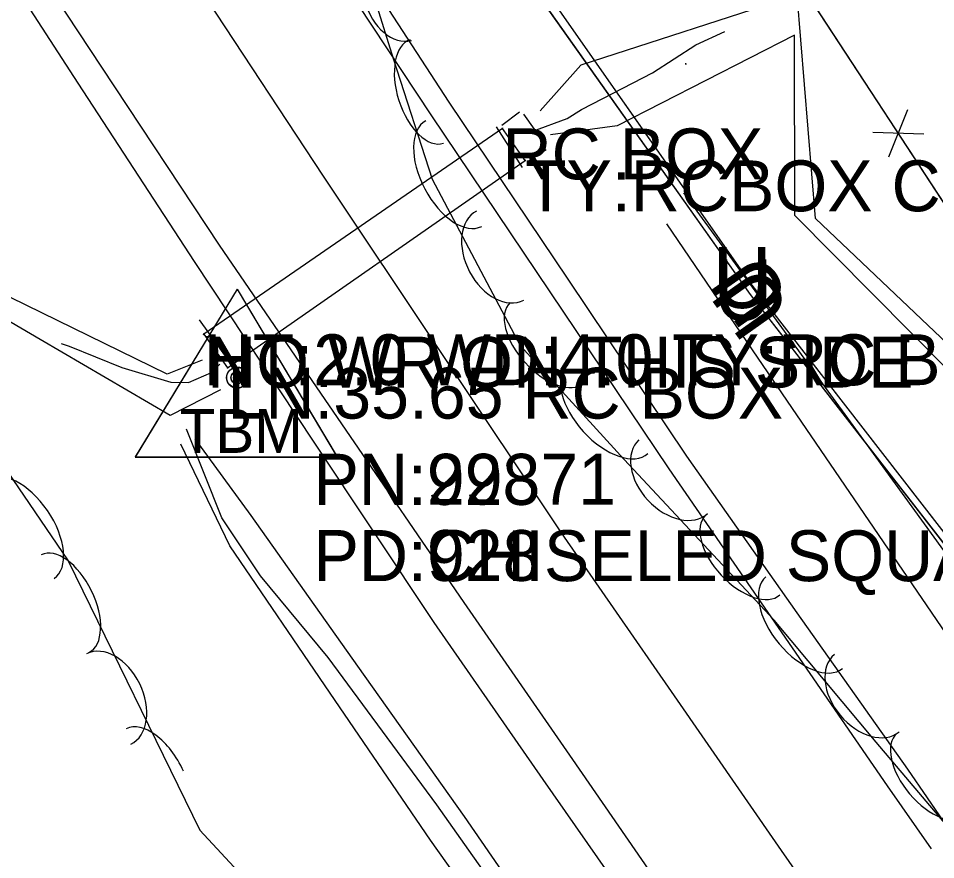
# Model space of a CAD drawing. Extents: x 954793 to 988390, y 1867850 to 1924428.
# Drawn here: x 960298.2 to 960388.4, y 1909669.6 to 1909752.4 of the extents above; entities that cross this region are included whole.
import ezdxf

# ---------------------------------------------------------------- set-up
doc = ezdxf.new("R2010")
doc.units = 0
for name, color, linetype in [('Default', 7, 'Continuous'), ('S_CROSS_DRAIN', 7, 'Continuous'), ('S_CROSS_DRAIN_ANNOT', 7, 'Continuous'), ('S_DITCHLINE', 7, 'Continuous'), ('S_DRG_PT_SYM', 7, 'Continuous'), ('S_EDGE_CONCRETE', 7, 'Continuous'), ('S_EDGE_PAVEMENT', 7, 'Continuous'), ('S_FENCE', 7, 'Continuous'), ('S_GRD_PT_SYM', 7, 'Continuous'), ('S_HEADWALL', 7, 'Continuous'), ('S_MSC_PT_SYM', 7, 'Continuous'), ('S_PAVEMENT_CROWN', 7, 'Continuous'), ('S_PRIMARY_CTL', 7, 'Continuous'), ('S_PRIMARY_CTL_ANNOT', 7, 'Continuous'), ('S_SHOULDER', 7, 'Continuous'), ('S_STREAM', 7, 'Continuous'), ('S_SURVEY_TEXT_ANNOT', 7, 'Continuous'), ('S_TREE', 7, 'Continuous'), ('S_UNDERGROUND_CABLE', 7, 'Continuous'), ('S_WALL', 7, 'Continuous')]:
    doc.layers.add(name, color=color, linetype=linetype)

msp = doc.modelspace()

# ---------------------------------------------------------------- linework, layer by layer
at = {"layer": 'S_CROSS_DRAIN'}
for p, q in [((960345.791, 1909741.544), (960316.411, 1909721.301)), ((960348.005, 1909738.399), (960345.791, 1909741.544)), ((960318.757, 1909718.016), (960348.005, 1909738.399)), ((960316.411, 1909721.301), (960318.757, 1909718.016))]:
    msp.add_line(p, q, dxfattribs=at)
msp.add_lwpolyline([(960316.411, 1909721.301), (960318.757, 1909718.016), (960348.005, 1909738.399), (960345.791, 1909741.544), (960316.411, 1909721.301)], dxfattribs=at)
msp.add_lwpolyline([(960316.411, 1909721.301), (960318.757, 1909718.016), (960348.005, 1909738.399), (960345.791, 1909741.544), (960316.411, 1909721.301)], dxfattribs=at)
at = {"layer": 'S_DITCHLINE'}
for points in [[(960318.067, 1909715.843), (960313.104, 1909713.33), (960300.329, 1909720.804), (960287.554, 1909728.279), (960269.779, 1909730.088), (960252.005, 1909731.897), (960239.834, 1909747.836), (960219.368, 1909750.976), (960198.903, 1909754.115), (960185.018, 1909759.621), (960171.133, 1909765.127), (960157.248, 1909770.633), (960143.363, 1909776.139)], [(960528.994, 1909717.337), (960513.762, 1909717.993), (960498.531, 1909718.649), (960483.3, 1909719.305), (960468.069, 1909719.96), (960450.055, 1909719.927), (960432.04, 1909719.893), (960415.117, 1909705.351), (960398.741, 1909711.646), (960387.648, 1909722.172), (960376.555, 1909732.698), (960374.77, 1909754.684), (960353.485, 1909747.767), (960349.49, 1909743.29)], [(960529.772, 1909715.815), (960513.561, 1909715.62), (960497.35, 1909715.424), (960481.139, 1909715.229), (960464.928, 1909715.034), (960446.876, 1909714.737), (960428.824, 1909714.441), (960414.011, 1909700.028), (960397.335, 1909709.977), (960385.934, 1909721.474), (960374.533, 1909732.972), (960374.501, 1909750.705), (960357.07, 1909741.797), (960350.514, 1909740.908)], [(960316.278, 1909718.752), (960312.833, 1909717.39), (960300.497, 1909723.411), (960288.16, 1909729.432), (960269.828, 1909732.633), (960251.496, 1909735.834)], [(960434.31, 1909637.944), (960425.476, 1909650.102), (960416.642, 1909662.26), (960407.807, 1909674.418), (960398.973, 1909686.576), (960390.139, 1909698.734), (960381.305, 1909710.892), (960372.47, 1909723.049), (960363.636, 1909735.207)], [(960443.865, 1909614.505), (960431.489, 1909635.402), (960423.106, 1909646.384), (960414.722, 1909657.366), (960406.339, 1909668.347), (960397.956, 1909679.329), (960388.951, 1909692.535), (960379.946, 1909705.741), (960370.941, 1909718.946), (960361.936, 1909732.152)], [(960423.226, 1909555.338), (960412.677, 1909570.834), (960402.129, 1909586.331), (960391.581, 1909601.828), (960381.032, 1909617.325), (960371.288, 1909631.467), (960361.544, 1909645.609), (960351.8, 1909659.751), (960342.056, 1909673.894), (960331.57, 1909688.686), (960321.084, 1909703.478), (960315.59, 1909711.029)], [(960414.305, 1909562.288), (960405.375, 1909575.586), (960396.445, 1909588.883), (960387.516, 1909602.18), (960378.586, 1909615.477), (960368.615, 1909629.498), (960358.645, 1909643.519), (960348.674, 1909657.54), (960338.703, 1909671.561), (960328.836, 1909686.029), (960318.969, 1909700.498), (960314.173, 1909710.497)]]:
    msp.add_lwpolyline(points, dxfattribs=at)
at = {"layer": 'S_DRG_PT_SYM'}
for points in [[(960345.791, 1909741.544), (960345.791, 1909741.594), (960345.791, 1909741.544), (960345.741, 1909741.544), (960345.791, 1909741.544), (960345.791, 1909741.494), (960345.791, 1909741.544), (960345.841, 1909741.544)], [(960345.791, 1909741.544), (960345.791, 1909741.594), (960345.791, 1909741.544), (960345.741, 1909741.544), (960345.791, 1909741.544), (960345.791, 1909741.494), (960345.791, 1909741.544), (960345.841, 1909741.544)], [(960345.791, 1909741.544), (960345.819, 1909741.503), (960345.791, 1909741.544), (960345.832, 1909741.572), (960345.791, 1909741.544), (960345.762, 1909741.585), (960345.791, 1909741.544), (960345.749, 1909741.516)], [(960345.791, 1909741.544), (960345.819, 1909741.503), (960345.791, 1909741.544), (960345.832, 1909741.572), (960345.791, 1909741.544), (960345.762, 1909741.585), (960345.791, 1909741.544), (960345.749, 1909741.516)], [(960348.005, 1909738.399), (960348.005, 1909738.449), (960348.005, 1909738.399), (960347.955, 1909738.399), (960348.005, 1909738.399), (960348.005, 1909738.349), (960348.005, 1909738.399), (960348.055, 1909738.399)], [(960348.005, 1909738.399), (960348.005, 1909738.449), (960348.005, 1909738.399), (960347.955, 1909738.399), (960348.005, 1909738.399), (960348.005, 1909738.349), (960348.005, 1909738.399), (960348.055, 1909738.399)], [(960348.005, 1909738.399), (960347.964, 1909738.37), (960348.005, 1909738.399), (960348.034, 1909738.358), (960348.005, 1909738.399), (960348.046, 1909738.427), (960348.005, 1909738.399), (960347.976, 1909738.44)], [(960348.005, 1909738.399), (960347.964, 1909738.37), (960348.005, 1909738.399), (960348.034, 1909738.358), (960348.005, 1909738.399), (960348.046, 1909738.427), (960348.005, 1909738.399), (960347.976, 1909738.44)], [(960316.411, 1909721.301), (960316.411, 1909721.351), (960316.411, 1909721.301), (960316.361, 1909721.301), (960316.411, 1909721.301), (960316.411, 1909721.251), (960316.411, 1909721.301), (960316.461, 1909721.301)], [(960316.411, 1909721.301), (960316.411, 1909721.351), (960316.411, 1909721.301), (960316.361, 1909721.301), (960316.411, 1909721.301), (960316.411, 1909721.251), (960316.411, 1909721.301), (960316.461, 1909721.301)], [(960316.411, 1909721.301), (960316.44, 1909721.26), (960316.411, 1909721.301), (960316.453, 1909721.33), (960316.411, 1909721.301), (960316.383, 1909721.343), (960316.411, 1909721.301), (960316.37, 1909721.273)], [(960316.411, 1909721.301), (960316.44, 1909721.26), (960316.411, 1909721.301), (960316.453, 1909721.33), (960316.411, 1909721.301), (960316.383, 1909721.343), (960316.411, 1909721.301), (960316.37, 1909721.273)], [(960316.411, 1909721.301), (960316.452, 1909721.33), (960316.411, 1909721.301), (960316.382, 1909721.342), (960316.411, 1909721.301), (960316.371, 1909721.272), (960316.411, 1909721.301), (960316.44, 1909721.261)], [(960316.411, 1909721.301), (960316.452, 1909721.33), (960316.411, 1909721.301), (960316.382, 1909721.342), (960316.411, 1909721.301), (960316.371, 1909721.272), (960316.411, 1909721.301), (960316.44, 1909721.261)], [(960318.757, 1909718.016), (960318.757, 1909718.066), (960318.757, 1909718.016), (960318.707, 1909718.016), (960318.757, 1909718.016), (960318.757, 1909717.966), (960318.757, 1909718.016), (960318.807, 1909718.016)], [(960318.757, 1909718.016), (960318.757, 1909718.066), (960318.757, 1909718.016), (960318.707, 1909718.016), (960318.757, 1909718.016), (960318.757, 1909717.966), (960318.757, 1909718.016), (960318.807, 1909718.016)], [(960318.757, 1909718.016), (960318.728, 1909718.057), (960318.757, 1909718.016), (960318.716, 1909717.988), (960318.757, 1909718.016), (960318.785, 1909717.975), (960318.757, 1909718.016), (960318.798, 1909718.045)], [(960318.757, 1909718.016), (960318.728, 1909718.057), (960318.757, 1909718.016), (960318.716, 1909717.988), (960318.757, 1909718.016), (960318.785, 1909717.975), (960318.757, 1909718.016), (960318.798, 1909718.045)]]:
    msp.add_lwpolyline(points, close=True, dxfattribs=at)
for points in [[(960345.791, 1909741.544), (960345.791, 1909741.594), (960345.791, 1909741.544), (960345.741, 1909741.544), (960345.791, 1909741.544), (960345.791, 1909741.494), (960345.791, 1909741.544), (960345.841, 1909741.544)], [(960348.005, 1909738.399), (960348.005, 1909738.449), (960348.005, 1909738.399), (960347.955, 1909738.399), (960348.005, 1909738.399), (960348.005, 1909738.349), (960348.005, 1909738.399), (960348.055, 1909738.399)], [(960316.411, 1909721.301), (960316.411, 1909721.351), (960316.411, 1909721.301), (960316.361, 1909721.301), (960316.411, 1909721.301), (960316.411, 1909721.251), (960316.411, 1909721.301), (960316.461, 1909721.301)], [(960318.757, 1909718.016), (960318.757, 1909718.066), (960318.757, 1909718.016), (960318.707, 1909718.016), (960318.757, 1909718.016), (960318.757, 1909717.966), (960318.757, 1909718.016), (960318.807, 1909718.016)]]:
    msp.add_lwpolyline(points, dxfattribs=at)
at = {"layer": 'S_EDGE_CONCRETE'}
msp.add_lwpolyline([(960349.973, 1909739.99), (960347.891, 1909742.953)], dxfattribs=at)
at = {"layer": 'S_EDGE_PAVEMENT'}
for points in [[(960400.753, 1909610.136), (960389.657, 1909626.198), (960376.506, 1909645.124), (960363.354, 1909664.05), (960352.693, 1909679.486), (960342.032, 1909694.921), (960330.003, 1909712.501), (960317.974, 1909730.081), (960306.398, 1909747.568), (960294.822, 1909765.056), (960282.897, 1909784.113), (960270.973, 1909803.17), (960260.008, 1909821.927), (960249.043, 1909840.685), (960239.126, 1909858.612), (960229.208, 1909876.538), (960220.228, 1909894.078), (960211.248, 1909911.619), (960206.196, 1909922.6)], [(960387.962, 1909670.718), (960383.66, 1909676.89), (960372.915, 1909692.49), (960362.17, 1909708.09), (960350.476, 1909725.49), (960338.781, 1909742.89), (960327.234, 1909760.362), (960315.687, 1909777.835), (960303.504, 1909797.047), (960291.322, 1909816.26), (960280.596, 1909834.156), (960269.871, 1909852.053), (960260.098, 1909869.774), (960250.324, 1909887.494), (960243.723, 1909900.543)]]:
    msp.add_lwpolyline(points, dxfattribs=at)
at = {"layer": 'S_FENCE'}
for p, q in [((960399.076, 1909719.1), (960366.424, 1909769.025)), ((960383.774, 1909738.755), (960385.632, 1909743.397)), ((960387.202, 1909740.997), (960382.204, 1909741.155))]:
    msp.add_line(p, q, dxfattribs=at)
for points in [[(960627.374, 1909374.329), (960609.749, 1909401.938), (960592.263, 1909430.17), (960552.319, 1909492.471), (960514.694, 1909546.202), (960473.914, 1909604.984), (960446.999, 1909648.023), (960418.728, 1909691.647), (960399.076, 1909719.1), (960366.424, 1909769.025), (960346.718, 1909796.664), (960313.833, 1909845.417), (960272.258, 1909908.278), (960245.16, 1909970.543), (960220.602, 1910044.943), (960203.128, 1910102.073), (960181.717, 1910168.962)], [(960627.374, 1909374.329), (960609.749, 1909401.938), (960592.263, 1909430.17), (960552.319, 1909492.471), (960514.694, 1909546.202), (960473.914, 1909604.984), (960446.999, 1909648.023), (960418.728, 1909691.647), (960399.076, 1909719.1), (960366.424, 1909769.025), (960346.718, 1909796.664), (960313.833, 1909845.417), (960272.258, 1909908.278), (960245.16, 1909970.543), (960220.602, 1910044.943), (960203.128, 1910102.073), (960181.717, 1910168.962)], [(960383.918, 1909742.277), (960370.64, 1909762.579)], [(960399.076, 1909719.1), (960385.798, 1909739.402)]]:
    msp.add_lwpolyline(points, dxfattribs=at)
at = {"layer": 'S_GRD_PT_SYM'}
msp.add_lwpolyline([(960363.805, 1909747.882), (960363.805, 1909747.932), (960363.805, 1909747.882), (960363.755, 1909747.882), (960363.805, 1909747.882), (960363.805, 1909747.832), (960363.805, 1909747.882), (960363.855, 1909747.882)], dxfattribs=at)
at = {"layer": 'S_HEADWALL'}
for points in [[(960347.77, 1909737.716), (960345.189, 1909741.702)], [(960319.984, 1909717.155), (960316.006, 1909722.725)]]:
    msp.add_lwpolyline(points, dxfattribs=at)
at = {"layer": 'S_MSC_PT_SYM'}
msp.add_lwpolyline([(960316.744, 1909721.07), (960316.744, 1909721.12), (960316.744, 1909721.07), (960316.694, 1909721.07), (960316.744, 1909721.07), (960316.744, 1909721.02), (960316.744, 1909721.07), (960316.794, 1909721.07)], close=True, dxfattribs=at)
msp.add_lwpolyline([(960316.744, 1909721.07), (960316.744, 1909721.12), (960316.744, 1909721.07), (960316.694, 1909721.07), (960316.744, 1909721.07), (960316.744, 1909721.02), (960316.744, 1909721.07), (960316.794, 1909721.07)], close=True, dxfattribs=at)
msp.add_lwpolyline([(960316.744, 1909721.07), (960316.744, 1909721.12), (960316.744, 1909721.07), (960316.694, 1909721.07), (960316.744, 1909721.07), (960316.744, 1909721.02), (960316.744, 1909721.07), (960316.794, 1909721.07)], dxfattribs=at)
at = {"layer": 'S_PAVEMENT_CROWN'}
msp.add_lwpolyline([(960386.187, 1909651.937), (960373.238, 1909670.55), (960362.407, 1909686.171), (960351.576, 1909701.793), (960339.884, 1909719.33), (960328.191, 1909736.867), (960316.757, 1909754.257), (960305.323, 1909771.648), (960293.182, 1909790.813), (960281.041, 1909809.978), (960270.213, 1909828.014), (960259.386, 1909846.05), (960249.37, 1909864.165), (960239.354, 1909882.28), (960230.63, 1909899.582), (960221.907, 1909916.884), (960212.793, 1909936.818), (960203.679, 1909956.752), (960195.882, 1909975.372), (960188.085, 1909993.992)], dxfattribs=at)
at = {"layer": 'S_PRIMARY_CTL'}
for p, q in [((960319.704, 1909725.731), (960309.67, 1909709.218)), ((960319.717, 1909725.754), (960309.683, 1909709.241)), ((960319.704, 1909725.731), (960329.528, 1909709.218)), ((960319.717, 1909725.754), (960329.541, 1909709.241)), ((960309.67, 1909709.218), (960329.528, 1909709.218)), ((960309.683, 1909709.241), (960329.541, 1909709.241))]:
    msp.add_line(p, q, dxfattribs=at)
for centre, radius in [((960319.704, 1909717.031), 1.037), ((960319.717, 1909717.054), 1.037), ((960319.704, 1909717.031), 0.609), ((960319.717, 1909717.054), 0.609), ((960319.704, 1909717.031), 0.344), ((960319.717, 1909717.054), 0.344)]:
    msp.add_circle(centre, radius, dxfattribs=at)
at = {"layer": 'S_SHOULDER'}
for points in [[(960399.637, 1909605.724), (960399.212, 1909606.34), (960386.842, 1909624.226), (960373.683, 1909643.167), (960360.524, 1909662.108), (960349.804, 1909677.531), (960339.084, 1909692.954), (960327.289, 1909710.708), (960315.494, 1909728.461), (960304.074, 1909746.005), (960292.654, 1909763.549), (960280.452, 1909782.724), (960268.251, 1909801.899), (960257.327, 1909820.323), (960246.404, 1909838.748), (960236.41, 1909857.043), (960226.416, 1909875.338), (960217.495, 1909892.916), (960208.575, 1909910.495), (960203.087, 1909922.293)], [(960391.439, 1909670.082), (960385.628, 1909678.533), (960374.772, 1909693.93), (960363.916, 1909709.327), (960352.236, 1909726.72), (960340.556, 1909744.113), (960329.173, 1909761.638), (960317.791, 1909779.163), (960317.834, 1909779.14), (960307.813, 1909795.036)]]:
    msp.add_lwpolyline(points, dxfattribs=at)
at = {"layer": 'S_STREAM'}
for points in [[(960348.759, 1909741.27), (960352.139, 1909742.511), (960353.546, 1909743.421), (960356.658, 1909745.013), (960360.532, 1909747.02), (960364.816, 1909749.769), (960367.646, 1909751.092)], [(960302.393, 1909720.414), (960303.174, 1909720.148), (960308.36, 1909718.023), (960313.191, 1909716.61), (960314.912, 1909716.568), (960317.19, 1909717.54), (960317.988, 1909718.354)], [(960382.82, 1909613.233), (960382.161, 1909614.103), (960368.34, 1909632.88), (960353.423, 1909655.082), (960339.319, 1909675.048), (960328.639, 1909689.525), (960322.012, 1909697.542), (960318.182, 1909703.273), (960314.725, 1909711.965)]]:
    msp.add_lwpolyline(points, dxfattribs=at)
at = {"layer": 'S_TREE'}
for points in [[(960104.844, 1910032.318), (960136.038, 1909983.293), (960198.35, 1909853.338), (960221.896, 1909816.819), (960241.325, 1909784.989), (960259.485, 1909763.078), (960277.707, 1909739.188), (960287.77, 1909721.472), (960303.101, 1909699.013), (960316.027, 1909672.546), (960326.948, 1909660.77)], [(960396.547, 1909664.644), (960382.528, 1909681.193), (960372.491, 1909693.195), (960357.753, 1909708.978), (960347.559, 1909720.16), (960338.906, 1909736.537), (960335.088, 1909748.401), (960333.342, 1909753.951), (960328.648, 1909771.042), (960321.404, 1909793.937), (960311.84, 1909818.028), (960287.661, 1909853.353), (960279.698, 1909864.219), (960269.177, 1909879.433), (960259.756, 1909894.167), (960251.885, 1909909.92), (960245.796, 1909926.674), (960236.543, 1909955.175), (960232.377, 1909970.248), (960224.64, 1909994.899)]]:
    msp.add_lwpolyline(points, dxfattribs=at)
for centre, major_axis, ratio, start_param in [((960335.529, 1909754.98), (1.312, -4.778), 0.685311, 3.141593), ((960338.355, 1909745.174), (1.638, -5.089), 0.540699, 3.141593), ((960341.004, 1909737.106), (2.741, -5.189), 0.55008, 3.141593), ((960345.56, 1909729.042), (2.315, -4.381), 0.685311, 3.141593), ((960350.148, 1909720.468), (3.602, -3.951), 0.540699, 3.141593), ((960356.123, 1909713.915), (3.954, -4.337), 0.55008, 3.141593), ((960362.574, 1909707.306), (3.382, -3.622), 0.685311, 3.141593), ((960298.396, 1909702.143), (-3.309, 4.847), 0.55008, 3.141593), ((960369.415, 1909699.597), (3.649, -3.908), 0.540699, 3.141593), ((960302.788, 1909694.82), (-2.346, 4.804), 0.540699, 3.141593), ((960375.458, 1909692.953), (3.765, -4.502), 0.55008, 3.141593), ((960307.075, 1909685.447), (-2.175, 4.453), 0.685311, 3.141593), ((960381.598, 1909686.018), (3.179, -3.801), 0.685311, 3.141593), ((960311.373, 1909677.242), (-2.575, 5.273), 0.55008, 4.654325), ((960388.028, 1909677.981), (3.456, -4.079), 0.540699, 3.141593)]:
    msp.add_ellipse(centre, major_axis=major_axis, ratio=ratio, start_param=start_param, end_param=6.283185, dxfattribs=at)
at = {"layer": 'S_UNDERGROUND_CABLE'}
for p, q in [((960370.17, 1909725.231), (960344.52, 1909761.439)), ((960370.1, 1909726.433), (960345.245, 1909761.993)), ((960421.169, 1909660.637), (960370.1, 1909726.433)), ((960420.728, 1909660.105), (960370.17, 1909725.231))]:
    msp.add_line(p, q, dxfattribs=at)
for points in [[(960624.972, 1909341.027), (960589.632, 1909398.177), (960543.658, 1909468.465), (960507.145, 1909522.653), (960463.987, 1909595.317), (960420.728, 1909660.105), (960370.17, 1909725.231), (960344.52, 1909761.439), (960309.934, 1909823.997), (960271.125, 1909891.545), (960235.424, 1909965.375), (960205.71, 1910043.883), (960184.216, 1910096.126), (960173.86, 1910122.575), (960172.284, 1910165.047), (960157.122, 1910230.824), (960137.385, 1910324.833), (960115.264, 1910410.98), (960104.507, 1910469.827), (960095.664, 1910523.882)], [(960624.972, 1909341.027), (960589.632, 1909398.177), (960543.658, 1909468.465), (960507.145, 1909522.653), (960463.987, 1909595.317), (960420.728, 1909660.105), (960370.17, 1909725.231), (960344.52, 1909761.439), (960309.934, 1909823.997), (960271.125, 1909891.545), (960235.424, 1909965.375), (960205.71, 1910043.883), (960184.216, 1910096.126), (960173.86, 1910122.575), (960172.284, 1910165.047), (960157.122, 1910230.824), (960137.385, 1910324.833), (960115.264, 1910410.98), (960104.507, 1910469.827), (960095.664, 1910523.882)], [(960719.079, 1909159.085), (960702.436, 1909211.012), (960679.084, 1909284.389), (960656.864, 1909306.731), (960625.484, 1909341.24), (960590.519, 1909398.886), (960544.692, 1909469.2), (960507.753, 1909523.335), (960464.75, 1909596.099), (960421.169, 1909660.637), (960370.1, 1909726.433), (960345.245, 1909761.993), (960310.213, 1909824.265), (960271.682, 1909891.849), (960236.473, 1909965.906), (960206.532, 1910044.387), (960185.232, 1910096.531), (960174.682, 1910122.704), (960172.73, 1910165.189), (960158.125, 1910231.048), (960138.214, 1910325.014), (960116.14, 1910411.556), (960105.21, 1910469.663), (960096.462, 1910523.992)], [(960719.079, 1909159.085), (960702.436, 1909211.012), (960679.084, 1909284.389), (960656.864, 1909306.731), (960625.484, 1909341.24), (960590.519, 1909398.886), (960544.692, 1909469.2), (960507.753, 1909523.335), (960464.75, 1909596.099), (960421.169, 1909660.637), (960370.1, 1909726.433), (960345.245, 1909761.993), (960310.213, 1909824.265), (960271.682, 1909891.849), (960236.473, 1909965.906), (960206.532, 1910044.387), (960185.232, 1910096.531), (960174.682, 1910122.704), (960172.73, 1910165.189), (960158.125, 1910231.048), (960138.214, 1910325.014), (960116.14, 1910411.556), (960105.21, 1910469.663), (960096.462, 1910523.992)]]:
    msp.add_lwpolyline(points, dxfattribs=at)
at = {"layer": 'S_WALL'}
for points in [[(960345.72, 1909741.882), (960347.447, 1909743.192)], [(960348.245, 1909738.296), (960350.086, 1909739.464)]]:
    msp.add_lwpolyline(points, dxfattribs=at)

# ---------------------------------------------------------------- texts
at = {"layer": 'Default'}
for rotation, p in [(360, (960366.47, 1909723.887)), (124.95135, (960374.265, 1909724.916)), (360, (960366.54, 1909722.685)), (125.3134, (960374.344, 1909723.74))]:
    msp.add_text('U', height=6, rotation=rotation, dxfattribs=at).set_placement(p)
at = {"layer": 'S_CROSS_DRAIN_ANNOT'}
for s, p in [('RC BOX', (960345.791, 1909736.544)), ('TY:RCBOX CN:0%FILL RC BOX', (960348.005, 1909733.399)), ('HT:2.0 WD:4.0 TY:RC BOX CN:0%FI', (960316.411, 1909716.301)), ('LN:35.65 RC BOX', (960318.757, 1909713.016))]:
    msp.add_text(s, height=5, dxfattribs=at).set_placement(p)
at = {"layer": 'S_PRIMARY_CTL'}
for p in [(960314.051, 1909709.641), (960314.064, 1909709.665)]:
    msp.add_text('TBM', height=4.2869, rotation=360, dxfattribs=at).set_placement(p)
at = {"layer": 'S_PRIMARY_CTL_ANNOT'}
for s, p in [('PN:928', (960327.204, 1909704.531)), ('PN:29371', (960327.217, 1909704.554)), ('PD:CHISELED SQUARE', (960327.204, 1909697.031)), ('PD:928', (960327.217, 1909697.054))]:
    msp.add_text(s, height=5, dxfattribs=at).set_placement(p)
at = {"layer": 'S_SURVEY_TEXT_ANNOT'}
msp.add_text('NO WR ON THIS SIDE', height=5, dxfattribs=at).set_placement((960316.744, 1909716.07))

doc.saveas('drawing.dxf')
